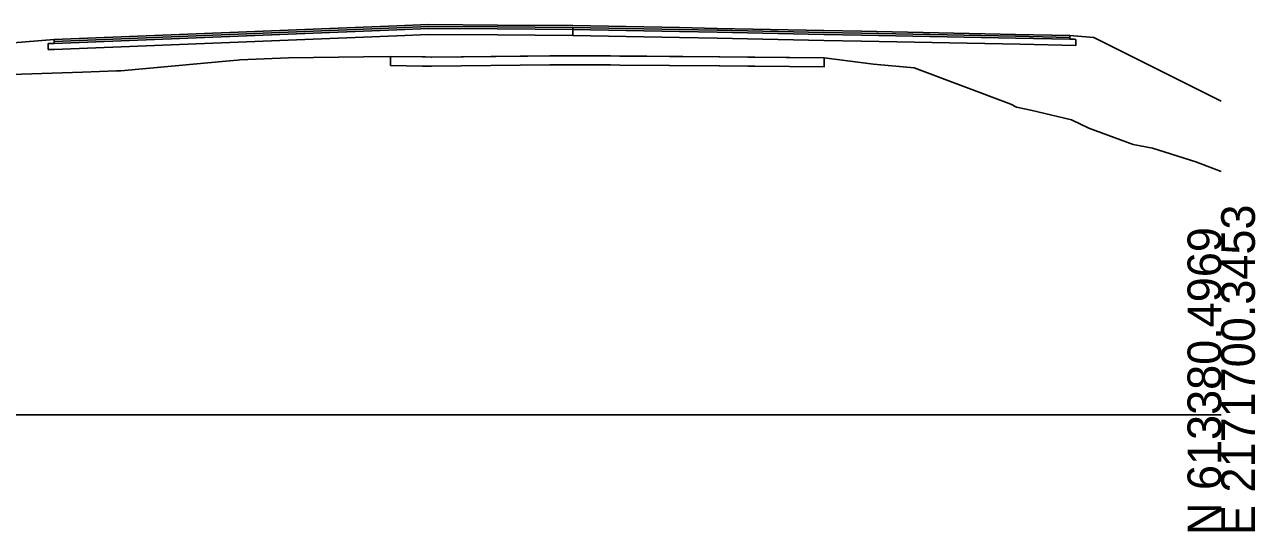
# Model space of a CAD drawing. Extents: x -26 to 1303, y -3010 to 12038.
# Drawn here: x 200.6 to 302.8, y 2490.3 to 2532.4 of the extents above; entities that cross this region are included whole.
import ezdxf

# ---------------------------------------------------------------- set-up
doc = ezdxf.new("R2010")
doc.units = 0
for name, color, linetype in [('RD_GPK_XS_Cell', 7, 'Continuous'), ('RD_XS_Base', 7, 'Continuous'), ('RD_XS_ExGround', 7, 'Continuous'), ('RD_XS_ExPaveRet', 7, 'Continuous'), ('RD_XS_Greenside', 7, 'Continuous'), ('RD_XS_Pave', 7, 'Continuous'), ('RD_XS_PaveOvlay_CP', 7, 'Continuous'), ('RD_XS_TieSlope', 7, 'Continuous')]:
    doc.layers.add(name, color=color, linetype=linetype)

msp = doc.modelspace()

# ---------------------------------------------------------------- linework, layer by layer
at = {"layer": 'RD_GPK_XS_Cell'}
msp.add_line((150, 2500), (300, 2500), dxfattribs=at)
at = {"layer": 'RD_XS_Base'}
for p, q in [((203.03, 2530.88), (231.51, 2532.02)), ((231.51, 2531.52), (203.03, 2530.38)), ((231.51, 2532.02), (234.12, 2532.13)), ((234.12, 2531.63), (231.51, 2531.52)), ((234.12, 2532.13), (239.86, 2532.09)), ((239.86, 2531.59), (234.12, 2531.63)), ((239.86, 2532.09), (246.12, 2532.05)), ((246.12, 2531.55), (239.86, 2531.59)), ((246.12, 2532.09), (246.12, 2532.21)), ((246.12, 2532.21), (246.12, 2531.72)), ((246.12, 2532.05), (246.12, 2532.09)), ((254.99, 2531.87), (246.12, 2532.05)), ((246.12, 2532.05), (246.12, 2531.68)), ((246.12, 2531.72), (246.12, 2531.55)), ((246.12, 2531.68), (246.12, 2531.55)), ((246.12, 2531.55), (254.99, 2531.37)), ((258.12, 2531.81), (254.99, 2531.87)), ((254.99, 2531.37), (258.12, 2531.31)), ((266.99, 2531.63), (258.12, 2531.81)), ((258.12, 2531.31), (266.99, 2531.13)), ((270.12, 2531.57), (266.99, 2531.63)), ((282.91, 2531.31), (270.12, 2531.57)), ((287.42, 2531.22), (282.91, 2531.31)), ((202.53, 2530.86), (202.9, 2530.88)), ((202.53, 2530.73), (202.53, 2530.86)), ((202.53, 2530.36), (202.53, 2530.73)), ((202.9, 2530.38), (202.53, 2530.36)), ((202.9, 2530.88), (203.03, 2530.88)), ((203.03, 2530.38), (202.9, 2530.38)), ((266.99, 2531.13), (270.12, 2531.07)), ((270.12, 2531.07), (283.28, 2530.81)), ((283.28, 2530.81), (287.92, 2530.71)), ((287.79, 2531.22), (287.42, 2531.22)), ((287.92, 2531.21), (287.79, 2531.22)), ((287.92, 2530.84), (287.92, 2531.21)), ((287.92, 2530.71), (287.92, 2530.84))]:
    msp.add_line(p, q, dxfattribs=at)
at = {"layer": 'RD_XS_ExGround'}
msp.add_lwpolyline([(199.47, 2528.3), (205.38, 2528.5), (208.19, 2528.59), (208.56, 2528.6), (217.59, 2529.44), (218.27, 2529.5), (218.45, 2529.51), (222.5, 2529.69), (228.74, 2529.77), (230.98, 2529.8), (233.87, 2529.75), (234.37, 2529.74), (245.07, 2529.85), (246.75, 2529.86), (249.25, 2529.84), (258.29, 2529.77), (260.67, 2529.74), (267, 2529.68), (271.1, 2529.16), (274.48, 2528.85), (282.53, 2525.83), (282.99, 2525.57), (284.18, 2525.34), (287.57, 2524.52), (288.99, 2523.83), (292.68, 2522.47), (294.28, 2522.18), (297.9, 2521.03), (300, 2520.22)], dxfattribs=at)
at = {"layer": 'RD_XS_ExPaveRet'}
for p, q in [((233.64, 2529.75), (230.98, 2529.8)), ((246.75, 2529.86), (246.71, 2529.86)), ((246.8, 2529.86), (246.75, 2529.86)), ((258.35, 2529.77), (258.29, 2529.77)), ((267, 2529.68), (261.24, 2529.73))]:
    msp.add_line(p, q, dxfattribs=at)
for points in [[(260.67, 2529.74), (258.35, 2529.77), (258.29, 2529.77), (250.02, 2529.83), (249.25, 2529.84), (246.8, 2529.86), (246.75, 2529.86), (246.71, 2529.86), (245.07, 2529.85), (244.22, 2529.84), (234.37, 2529.74), (234.36, 2529.74), (233.87, 2529.75), (233.64, 2529.75), (230.98, 2529.8), (230.98, 2529.11), (230.98, 2529.05), (233.64, 2529), (233.87, 2529), (234.36, 2528.99), (234.37, 2528.99), (244.22, 2529.09), (245.07, 2529.1), (246.71, 2529.11), (246.75, 2529.11), (246.8, 2529.11), (249.25, 2529.09), (250.02, 2529.08), (258.29, 2529.02), (258.35, 2529.02), (260.67, 2528.99), (261.24, 2528.98), (267, 2528.93), (267, 2529.62), (267, 2529.68), (261.24, 2529.73), (260.67, 2529.74)], [(230.98, 2529.8), (230.98, 2529.11), (230.98, 2529.05), (233.64, 2529), (233.87, 2529), (234.36, 2528.99), (234.37, 2528.99), (244.22, 2529.09), (245.07, 2529.1), (246.71, 2529.11), (246.75, 2529.11), (246.8, 2529.11), (249.25, 2529.09), (250.02, 2529.08), (258.29, 2529.02), (258.35, 2529.02), (260.67, 2528.99), (261.24, 2528.98), (267, 2528.93), (267, 2529.62), (267, 2529.68)], [(244.22, 2529.84), (234.37, 2529.74), (234.36, 2529.74), (233.87, 2529.75), (233.64, 2529.75)], [(246.71, 2529.86), (245.07, 2529.85), (244.22, 2529.84)], [(258.29, 2529.77), (250.02, 2529.83), (249.25, 2529.84), (246.8, 2529.86)], [(261.24, 2529.73), (260.67, 2529.74), (258.35, 2529.77)]]:
    msp.add_lwpolyline(points, dxfattribs=at)
at = {"layer": 'RD_XS_Greenside'}
msp.add_line((289.42, 2531.38), (300, 2526.09), dxfattribs=at)
at = {"layer": 'RD_XS_Pave'}
for p, q in [((231.51, 2532.34), (203.03, 2531.2)), ((234.12, 2532.44), (231.51, 2532.34)), ((239.86, 2532.41), (234.12, 2532.44)), ((246.12, 2532.37), (239.86, 2532.41)), ((254.99, 2532.19), (246.12, 2532.37)), ((231.51, 2532.18), (203.03, 2531.04)), ((203.03, 2531.04), (231.51, 2532.18)), ((203.03, 2530.88), (231.51, 2532.02)), ((234.12, 2532.28), (231.51, 2532.18)), ((231.51, 2532.18), (234.12, 2532.28)), ((231.51, 2532.02), (234.12, 2532.13)), ((239.86, 2532.25), (234.12, 2532.28)), ((234.12, 2532.28), (239.86, 2532.25)), ((234.12, 2532.13), (239.86, 2532.09)), ((246.12, 2532.21), (239.86, 2532.25)), ((239.86, 2532.25), (246.12, 2532.21)), ((239.86, 2532.09), (246.12, 2532.05)), ((246.12, 2532.09), (246.12, 2532.21)), ((246.12, 2532.21), (254.99, 2532.03)), ((254.99, 2532.03), (246.12, 2532.21)), ((246.12, 2532.21), (246.12, 2532.09)), ((246.12, 2532.05), (246.12, 2532.09)), ((246.12, 2532.09), (246.12, 2532.05)), ((246.12, 2532.05), (254.99, 2531.87)), ((258.12, 2532.13), (254.99, 2532.19)), ((254.99, 2532.03), (258.12, 2531.97)), ((258.12, 2531.97), (254.99, 2532.03)), ((254.99, 2531.87), (258.12, 2531.81)), ((266.99, 2531.95), (258.12, 2532.13)), ((258.12, 2531.97), (266.99, 2531.79)), ((266.99, 2531.79), (258.12, 2531.97)), ((258.12, 2531.81), (266.99, 2531.63)), ((270.12, 2531.89), (266.99, 2531.95)), ((266.99, 2531.79), (270.12, 2531.73)), ((270.12, 2531.73), (266.99, 2531.79)), ((266.99, 2531.63), (270.12, 2531.57)), ((282.91, 2531.63), (270.12, 2531.89)), ((270.12, 2531.73), (282.91, 2531.47)), ((282.91, 2531.47), (270.12, 2531.73)), ((270.12, 2531.57), (282.91, 2531.31)), ((287.42, 2531.54), (282.91, 2531.63)), ((282.91, 2531.47), (287.42, 2531.38)), ((287.42, 2531.38), (282.91, 2531.47)), ((282.91, 2531.31), (287.42, 2531.22)), ((287.42, 2531.42), (287.42, 2531.54)), ((287.42, 2531.38), (287.42, 2531.42)), ((287.42, 2531.27), (287.42, 2531.38)), ((203.03, 2531.2), (203.03, 2531.16)), ((203.03, 2531.16), (203.03, 2531.04)), ((203.03, 2531.04), (203.03, 2531)), ((203.03, 2531), (203.03, 2530.88)), ((287.42, 2531.22), (287.42, 2531.27))]:
    msp.add_line(p, q, dxfattribs=at)
at = {"layer": 'RD_XS_PaveOvlay_CP'}
for p, q in [((231.51, 2532.34), (203.03, 2531.2)), ((234.12, 2532.44), (231.51, 2532.34)), ((239.86, 2532.41), (234.12, 2532.44)), ((246.12, 2532.37), (239.86, 2532.41)), ((254.99, 2532.19), (246.12, 2532.37)), ((258.12, 2532.13), (254.99, 2532.19)), ((266.99, 2531.95), (258.12, 2532.13)), ((270.12, 2531.89), (266.99, 2531.95)), ((282.91, 2531.63), (270.12, 2531.89)), ((287.42, 2531.54), (282.91, 2531.63))]:
    msp.add_line(p, q, dxfattribs=at)
at = {"layer": 'RD_XS_TieSlope'}
for p, q in [((287.42, 2531.54), (289.42, 2531.38)), ((203.03, 2531.2), (197.19, 2530.73))]:
    msp.add_line(p, q, dxfattribs=at)

# ---------------------------------------------------------------- texts
at = {"layer": 'RD_GPK_XS_Cell'}
for s, p in [('E 2171700.3453', (302.8, 2490)), ('N 613380.4969', (300, 2490))]:
    msp.add_text(s, height=2.8, rotation=90, dxfattribs=at).set_placement(p)

doc.saveas('drawing.dxf')
